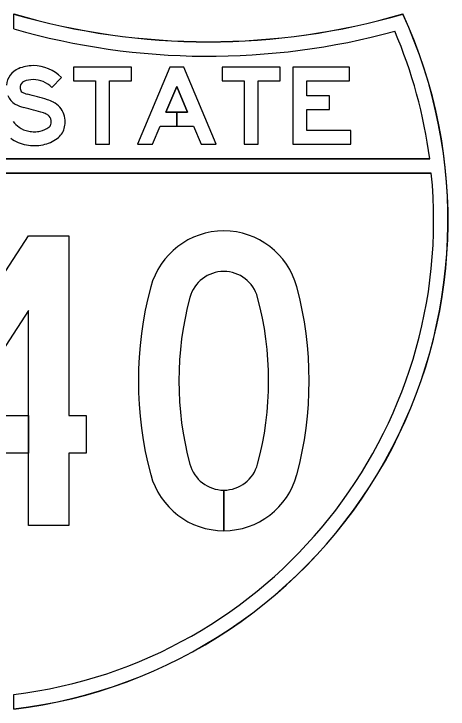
# Model space of a CAD drawing. Extents: x 2149961 to 2150220, y 145114 to 145240.
# Drawn here: x 2150093.695 to 2150095.57, y 145154.554 to 145157.554 of the extents above; entities that cross this region are included whole.
import ezdxf

# ---------------------------------------------------------------- set-up
doc = ezdxf.new("R2010")
doc.units = 0
for name, color, linetype in [('GSBWFILL', 7, 'Continuous'), ('GSCOLORFILL', 7, 'Continuous'), ('GSOUTLINE', 7, 'Continuous')]:
    doc.layers.add(name, color=color, linetype=linetype)

msp = doc.modelspace()

# ---------------------------------------------------------------- linework, layer by layer
at = {"layer": 'GSBWFILL'}
for p, q in [((2150094.6015, 145155.3236), (2150094.6015, 145155.4986)), ((2150094.6016, 145155.4986), (2150094.6016, 145155.3236))]:
    msp.add_line(p, q, dxfattribs=at)
for points in [[(2150093.6953, 145157.4887), (2150093.6953, 145157.5538)], [(2150093.9013, 145157.2787), (2150093.8584, 145157.2367)], [(2150091.8998, 145156.9288), (2150095.4907, 145156.9288)], [(2150095.4978, 145156.8663), (2150091.8927, 145156.8663)], [(2150093.6953, 145154.5538), (2150093.6953, 145154.6167)]]:
    msp.add_lwpolyline(points, dxfattribs=at)
for points in [[(2150093.9524, 145157.2646), (2150094.0474, 145157.2646), (2150094.0474, 145156.9913), (2150094.1074, 145156.9913), (2150094.1074, 145157.2646), (2150094.2024, 145157.2646), (2150094.2024, 145157.3246), (2150093.9524, 145157.3246)], [(2150094.4453, 145157.1296), (2150094.3985, 145157.1296), (2150094.3985, 145157.0696), (2150094.4705, 145157.0696), (2150094.5034, 145156.9913), (2150094.5685, 145156.9913), (2150094.4285, 145157.3246), (2150094.3685, 145157.3246), (2150094.2285, 145156.9913), (2150094.2935, 145156.9913), (2150094.3264, 145157.0696), (2150094.3985, 145157.0696), (2150094.3985, 145157.1296), (2150094.3516, 145157.1296), (2150094.3985, 145157.2411)], [(2150094.5945, 145157.2646), (2150094.6895, 145157.2646), (2150094.6895, 145156.9913), (2150094.7495, 145156.9913), (2150094.7495, 145157.2646), (2150094.8445, 145157.2646), (2150094.8445, 145157.3246), (2150094.5945, 145157.3246)], [(2150095.1498, 145157.0513), (2150094.9598, 145157.0513), (2150094.9598, 145157.1409), (2150095.0582, 145157.1409), (2150095.0582, 145157.2009), (2150094.9598, 145157.2009), (2150094.9598, 145157.2646), (2150095.1448, 145157.2646), (2150095.1448, 145157.3246), (2150094.8998, 145157.3246), (2150094.8998, 145156.9913), (2150095.1498, 145156.9913)], [(2150093.2327, 145155.6588), (2150093.2327, 145155.7875), (2150093.7577, 145156.5954), (2150093.9327, 145156.5954), (2150093.9327, 145155.8213), (2150094.0077, 145155.8213), (2150094.0077, 145155.6588), (2150093.9327, 145155.6588), (2150093.9327, 145155.3454), (2150093.7577, 145155.3454), (2150093.7577, 145156.2743), (2150093.4634, 145155.8213), (2150093.7577, 145155.8213), (2150093.7577, 145155.6588)]]:
    msp.add_lwpolyline(points, close=True, dxfattribs=at)
for centre, radius, start, end in [((2150094.5351, 145160.4338), 3, 253.7429, 286.2578), ((2150093.4452, 145156.664), 2.125, 276.7572, 24.7531), ((2150094.5351, 145160.4338), 3.0625, 254.0836, 285.2357), ((2150093.4452, 145156.664), 2.0625, 7.3752, 23.2733), ((2150093.4452, 145156.664), 2.0625, 276.963, 5.6277)]:
    msp.add_arc(centre, radius, start, end, dxfattribs=at)
for centre, major_axis, ratio, start_param, end_param in [((2150093.7496, 145157.2374), (0, 0.0872), 0.999999, 0.407095, 1.468557), ((2150093.7781, 145157.1712), (0, 0.1592), 0.999999, 0, 0.407095), ((2150093.7781, 145157.158), (0, 0.1725), 0.999999, 5.487912, 6.283185), ((2150093.7496, 145157.2374), (0, 0.0272), 0.999999, 0.407095, 1.468557), ((2150093.7781, 145157.1712), (0, 0.0992), 0.999999, 0, 0.407095), ((2150093.7781, 145157.158), (0, 0.1125), 0.999999, 5.487912, 6.283185), ((2150093.7577, 145157.2366), (0, 0.0353), 0.999999, 1.468557, 1.941238), ((2150093.7383, 145157.229), (0, 0.0145), 0.999999, 1.941238, 2.621157), ((2150093.7383, 145157.229), (0, 0.0745), 0.999999, 1.941238, 2.621157), ((2150093.7728, 145157.2891), (0, 0.0838), 0.999999, 2.621157, 2.899109), ((2150093.3642, 145155.6372), (0, 1.618), 0.999999, 5.984666, 6.040702), ((2150093.7728, 145157.2891), (0, 0.1438), 0.999999, 2.621157, 2.899109), ((2150093.793, 145157.0307), (0, 0.16), 0.999999, 5.812135, 5.984666), ((2150093.8252, 145157.094), (0, 0.0889), 0.999999, 5.402773, 5.812135), ((2150093.3642, 145155.6372), (0, 1.558), 0.999999, 5.984666, 6.040702), ((2150093.8169, 145157.0871), (0, 0.0997), 0.999999, 4.712389, 5.402773), ((2150093.793, 145157.0307), (0, 0.1), 0.999999, 5.812135, 5.984666), ((2150093.8252, 145157.094), (0, 0.0289), 0.999999, 5.402773, 5.812135), ((2150093.8169, 145157.0871), (0, 0.0397), 0.999999, 4.712389, 5.402773), ((2150093.8223, 145157.2021), (0, 0.1722), 0.999999, 2.283243, 2.489697), ((2150093.8335, 145157.0829), (0, 0.0225), 0.999999, 3.771092, 4.424361), ((2150093.8193, 145157.0871), (0, 0.0373), 0.999999, 4.424361, 4.712389), ((2150093.8193, 145157.0871), (0, 0.0973), 0.999999, 4.424361, 4.712389), ((2150093.774, 145157.1388), (0, 0.0925), 0.999999, 2.489697, 2.979885), ((2150093.7841, 145157.2006), (0, 0.1552), 0.999999, 2.979885, 3.141593), ((2150093.7841, 145157.168), (0, 0.1226), 0.999999, 3.141593, 3.34483), ((2150093.7891, 145157.1439), (0, 0.098), 0.999999, 3.34483, 3.771092), ((2150093.8335, 145157.0829), (0, 0.0825), 0.999999, 3.771092, 4.424361), ((2150093.774, 145157.1388), (0, 0.1525), 0.999999, 2.489697, 2.979885), ((2150093.7891, 145157.1439), (0, 0.158), 0.999999, 3.34483, 3.771092), ((2150093.7841, 145157.2006), (0, 0.2152), 0.999999, 2.979885, 3.141593), ((2150093.7841, 145157.168), (0, 0.1826), 0.999999, 3.141593, 3.34483), ((2150094.6015, 145156.2908), (0, 0.3265), 0.999996, 4.97458, 7.59179), ((2150094.6015, 145156.2908), (0, 0.1515), 0.999996, 4.97458, 7.59179), ((2150095.7952, 145155.9704), (0, 1.5625), 0.999996, 1.308605, 1.832988), ((2150093.4078, 145155.9704), (0, 1.5625), 0.999996, 4.450198, 4.97458), ((2150095.7952, 145155.9704), (0, 1.3875), 0.999996, 1.308605, 1.832988), ((2150093.4078, 145155.9704), (0, 1.3875), 0.999996, 4.450198, 4.97458), ((2150094.6015, 145155.6501), (0, 0.1515), 0.999996, 1.832988, 3.141593), ((2150094.6015, 145155.6501), (0, 0.1515), 0.999996, 3.142005, 4.450198), ((2150094.6015, 145155.6501), (0, 0.3265), 0.999996, 1.832988, 3.141593), ((2150094.6015, 145155.6501), (0, 0.3265), 0.999996, 3.141784, 4.450198)]:
    msp.add_ellipse(centre, major_axis=major_axis, ratio=ratio, start_param=start_param, end_param=end_param, dxfattribs=at)
at = {"layer": 'GSCOLORFILL'}
for p, q in [((2150094.6015, 145155.3236), (2150094.6015, 145155.4986)), ((2150094.6016, 145155.4986), (2150094.6016, 145155.3236))]:
    msp.add_line(p, q, dxfattribs=at)
for points in [[(2150093.6953, 145157.4887), (2150093.6953, 145157.5538)], [(2150093.9013, 145157.2787), (2150093.8584, 145157.2367)], [(2150095.4907, 145156.9288), (2150091.8998, 145156.9288)], [(2150091.8998, 145156.9288), (2150095.4907, 145156.9288)], [(2150091.8927, 145156.8663), (2150095.4978, 145156.8663)], [(2150095.4978, 145156.8663), (2150091.8927, 145156.8663)], [(2150093.6953, 145154.5538), (2150093.6953, 145154.6167)], [(2150093.6953, 145154.5538), (2150093.6953, 145154.5544)]]:
    msp.add_lwpolyline(points, dxfattribs=at)
for points in [[(2150093.9524, 145157.2646), (2150094.0474, 145157.2646), (2150094.0474, 145156.9913), (2150094.1074, 145156.9913), (2150094.1074, 145157.2646), (2150094.2024, 145157.2646), (2150094.2024, 145157.3246), (2150093.9524, 145157.3246)], [(2150094.4453, 145157.1296), (2150094.3985, 145157.1296), (2150094.3985, 145157.0696), (2150094.4705, 145157.0696), (2150094.5034, 145156.9913), (2150094.5685, 145156.9913), (2150094.4285, 145157.3246), (2150094.3685, 145157.3246), (2150094.2285, 145156.9913), (2150094.2935, 145156.9913), (2150094.3264, 145157.0696), (2150094.3985, 145157.0696), (2150094.3985, 145157.1296), (2150094.3516, 145157.1296), (2150094.3985, 145157.2411)], [(2150094.5945, 145157.2646), (2150094.6895, 145157.2646), (2150094.6895, 145156.9913), (2150094.7495, 145156.9913), (2150094.7495, 145157.2646), (2150094.8445, 145157.2646), (2150094.8445, 145157.3246), (2150094.5945, 145157.3246)], [(2150095.1498, 145157.0513), (2150094.9598, 145157.0513), (2150094.9598, 145157.1409), (2150095.0582, 145157.1409), (2150095.0582, 145157.2009), (2150094.9598, 145157.2009), (2150094.9598, 145157.2646), (2150095.1448, 145157.2646), (2150095.1448, 145157.3246), (2150094.8998, 145157.3246), (2150094.8998, 145156.9913), (2150095.1498, 145156.9913)], [(2150093.2327, 145155.6588), (2150093.2327, 145155.7875), (2150093.7577, 145156.5954), (2150093.9327, 145156.5954), (2150093.9327, 145155.8213), (2150094.0077, 145155.8213), (2150094.0077, 145155.6588), (2150093.9327, 145155.6588), (2150093.9327, 145155.3454), (2150093.7577, 145155.3454), (2150093.7577, 145156.2743), (2150093.4634, 145155.8213), (2150093.7577, 145155.8213), (2150093.7577, 145155.6588)]]:
    msp.add_lwpolyline(points, close=True, dxfattribs=at)
for centre, radius, start, end in [((2150094.5351, 145160.4338), 3, 253.7422, 286.2578), ((2150094.5351, 145160.4338), 3.0006, 253.7459, 286.2469), ((2150094.5351, 145160.4338), 3, 253.7429, 286.2578), ((2150093.4452, 145156.664), 2.125, 276.7572, 24.7531), ((2150093.4452, 145156.664), 2.125, 276.7572, 24.7531), ((2150093.4452, 145156.664), 2.1243, 276.7593, 24.7378), ((2150094.5351, 145160.4338), 3.0625, 254.0829, 285.2357), ((2150094.5351, 145160.4338), 3.0625, 254.0836, 285.2357), ((2150093.4452, 145156.664), 2.0625, 7.3752, 23.2733), ((2150093.4452, 145156.664), 2.0625, 7.3752, 23.2733), ((2150093.4452, 145156.664), 2.0625, 276.9621, 5.6277), ((2150093.4452, 145156.664), 2.0625, 276.963, 5.6277)]:
    msp.add_arc(centre, radius, start, end, dxfattribs=at)
for centre, major_axis, ratio, start_param, end_param in [((2150093.7496, 145157.2374), (0, 0.0872), 0.999999, 0.407095, 1.468557), ((2150093.7781, 145157.1712), (0, 0.1592), 0.999999, 0, 0.407095), ((2150093.7781, 145157.158), (0, 0.1725), 0.999999, 5.487912, 6.283185), ((2150093.7496, 145157.2374), (0, 0.0272), 0.999999, 0.407095, 1.468557), ((2150093.7781, 145157.1712), (0, 0.0992), 0.999999, 0, 0.407095), ((2150093.7781, 145157.158), (0, 0.1125), 0.999999, 5.487912, 6.283185), ((2150093.7577, 145157.2366), (0, 0.0353), 0.999999, 1.468557, 1.941238), ((2150093.7383, 145157.229), (0, 0.0145), 0.999999, 1.941238, 2.621157), ((2150093.7383, 145157.229), (0, 0.0745), 0.999999, 1.941238, 2.621157), ((2150093.7728, 145157.2891), (0, 0.0838), 0.999999, 2.621157, 2.899109), ((2150093.3642, 145155.6372), (0, 1.618), 0.999999, 5.984666, 6.040702), ((2150093.7728, 145157.2891), (0, 0.1438), 0.999999, 2.621157, 2.899109), ((2150093.793, 145157.0307), (0, 0.16), 0.999999, 5.812135, 5.984666), ((2150093.8252, 145157.094), (0, 0.0889), 0.999999, 5.402773, 5.812135), ((2150093.3642, 145155.6372), (0, 1.558), 0.999999, 5.984666, 6.040702), ((2150093.8169, 145157.0871), (0, 0.0997), 0.999999, 4.712389, 5.402773), ((2150093.793, 145157.0307), (0, 0.1), 0.999999, 5.812135, 5.984666), ((2150093.8252, 145157.094), (0, 0.0289), 0.999999, 5.402773, 5.812135), ((2150093.8169, 145157.0871), (0, 0.0397), 0.999999, 4.712389, 5.402773), ((2150093.8223, 145157.2021), (0, 0.1722), 0.999999, 2.283243, 2.489697), ((2150093.8335, 145157.0829), (0, 0.0225), 0.999999, 3.771092, 4.424361), ((2150093.8193, 145157.0871), (0, 0.0373), 0.999999, 4.424361, 4.712389), ((2150093.8193, 145157.0871), (0, 0.0973), 0.999999, 4.424361, 4.712389), ((2150093.774, 145157.1388), (0, 0.0925), 0.999999, 2.489697, 2.979885), ((2150093.7841, 145157.2006), (0, 0.1552), 0.999999, 2.979885, 3.141593), ((2150093.7841, 145157.168), (0, 0.1226), 0.999999, 3.141593, 3.34483), ((2150093.7891, 145157.1439), (0, 0.098), 0.999999, 3.34483, 3.771092), ((2150093.8335, 145157.0829), (0, 0.0825), 0.999999, 3.771092, 4.424361), ((2150093.774, 145157.1388), (0, 0.1525), 0.999999, 2.489697, 2.979885), ((2150093.7891, 145157.1439), (0, 0.158), 0.999999, 3.34483, 3.771092), ((2150093.7841, 145157.2006), (0, 0.2152), 0.999999, 2.979885, 3.141593), ((2150093.7841, 145157.168), (0, 0.1826), 0.999999, 3.141593, 3.34483), ((2150094.6015, 145156.2908), (0, 0.3265), 0.999996, 4.97458, 7.59179), ((2150094.6015, 145156.2908), (0, 0.1515), 0.999996, 4.97458, 7.59179), ((2150095.7952, 145155.9704), (0, 1.5625), 0.999996, 1.308605, 1.832988), ((2150093.4078, 145155.9704), (0, 1.5625), 0.999996, 4.450198, 4.97458), ((2150095.7952, 145155.9704), (0, 1.3875), 0.999996, 1.308605, 1.832988), ((2150093.4078, 145155.9704), (0, 1.3875), 0.999996, 4.450198, 4.97458), ((2150094.6015, 145155.6501), (0, 0.1515), 0.999996, 1.832988, 3.141593), ((2150094.6015, 145155.6501), (0, 0.1515), 0.999996, 3.142005, 4.450198), ((2150094.6015, 145155.6501), (0, 0.3265), 0.999996, 1.832988, 3.141593), ((2150094.6015, 145155.6501), (0, 0.3265), 0.999996, 3.141784, 4.450198)]:
    msp.add_ellipse(centre, major_axis=major_axis, ratio=ratio, start_param=start_param, end_param=end_param, dxfattribs=at)
at = {"layer": 'GSOUTLINE'}
for points in [[(2150093.9524, 145157.2646), (2150094.0474, 145157.2646), (2150094.0474, 145156.9913), (2150094.1074, 145156.9913), (2150094.1074, 145157.2646), (2150094.2024, 145157.2646), (2150094.2024, 145157.3246), (2150093.9524, 145157.3246)], [(2150094.3264, 145157.0696), (2150094.4705, 145157.0696), (2150094.5034, 145156.9913), (2150094.5685, 145156.9913), (2150094.4285, 145157.3246), (2150094.3685, 145157.3246), (2150094.2285, 145156.9913), (2150094.2935, 145156.9913)], [(2150094.5945, 145157.2646), (2150094.6895, 145157.2646), (2150094.6895, 145156.9913), (2150094.7495, 145156.9913), (2150094.7495, 145157.2646), (2150094.8445, 145157.2646), (2150094.8445, 145157.3246), (2150094.5945, 145157.3246)], [(2150095.1498, 145157.0513), (2150094.9598, 145157.0513), (2150094.9598, 145157.1409), (2150095.0582, 145157.1409), (2150095.0582, 145157.2009), (2150094.9598, 145157.2009), (2150094.9598, 145157.2646), (2150095.1448, 145157.2646), (2150095.1448, 145157.3246), (2150094.8998, 145157.3246), (2150094.8998, 145156.9913), (2150095.1498, 145156.9913)], [(2150094.4453, 145157.1296), (2150094.3985, 145157.2411), (2150094.3516, 145157.1296)], [(2150093.7577, 145155.3454), (2150093.7577, 145155.6588), (2150093.2327, 145155.6588), (2150093.2327, 145155.7875), (2150093.7577, 145156.5954), (2150093.9327, 145156.5954), (2150093.9327, 145155.8213), (2150094.0077, 145155.8213), (2150094.0077, 145155.6588), (2150093.9327, 145155.6588), (2150093.9327, 145155.3454)], [(2150093.7577, 145156.2743), (2150093.4634, 145155.8213), (2150093.7577, 145155.8213)]]:
    msp.add_lwpolyline(points, close=True, dxfattribs=at)
for points in [[(2150093.9013, 145157.2787), (2150093.8584, 145157.2367)], [(2150095.4907, 145156.9288), (2150091.8998, 145156.9288)], [(2150091.8927, 145156.8663), (2150095.4978, 145156.8663)]]:
    msp.add_lwpolyline(points, dxfattribs=at)
for centre, radius, start, end in [((2150094.5351, 145160.4338), 3, 253.7422, 286.2578), ((2150093.4452, 145156.664), 2.125, 276.7563, 24.7531), ((2150094.5351, 145160.4338), 3.0625, 254.0829, 285.2357), ((2150093.4452, 145156.664), 2.0625, 7.3752, 23.2733), ((2150093.4452, 145156.664), 2.0625, 276.9621, 5.6277)]:
    msp.add_arc(centre, radius, start, end, dxfattribs=at)
for centre, major_axis, ratio, start_param, end_param in [((2150093.7496, 145157.2374), (0, 0.0872), 0.999999, 0.407095, 1.468557), ((2150093.7781, 145157.1712), (0, 0.1592), 0.999999, 0, 0.407095), ((2150093.7781, 145157.158), (0, 0.1725), 0.999999, 5.487912, 6.283185), ((2150093.7496, 145157.2374), (0, 0.0272), 0.999999, 0.407095, 1.468557), ((2150093.7781, 145157.1712), (0, 0.0992), 0.999999, 0, 0.407095), ((2150093.7781, 145157.158), (0, 0.1125), 0.999999, 5.487912, 6.283185), ((2150093.7577, 145157.2366), (0, 0.0353), 0.999999, 1.468557, 1.941238), ((2150093.7383, 145157.229), (0, 0.0145), 0.999999, 1.941238, 2.621157), ((2150093.7383, 145157.229), (0, 0.0745), 0.999999, 1.941238, 2.621157), ((2150093.7728, 145157.2891), (0, 0.0838), 0.999999, 2.621157, 2.899109), ((2150093.3642, 145155.6372), (0, 1.618), 0.999999, 5.984666, 6.040702), ((2150093.7728, 145157.2891), (0, 0.1438), 0.999999, 2.621157, 2.899109), ((2150093.793, 145157.0307), (0, 0.16), 0.999999, 5.812135, 5.984666), ((2150093.8252, 145157.094), (0, 0.0889), 0.999999, 5.402773, 5.812135), ((2150093.3642, 145155.6372), (0, 1.558), 0.999999, 5.984666, 6.040702), ((2150093.8169, 145157.0871), (0, 0.0997), 0.999999, 4.712389, 5.402773), ((2150093.793, 145157.0307), (0, 0.1), 0.999999, 5.812135, 5.984666), ((2150093.8252, 145157.094), (0, 0.0289), 0.999999, 5.402773, 5.812135), ((2150093.8169, 145157.0871), (0, 0.0397), 0.999999, 4.712389, 5.402773), ((2150093.8223, 145157.2021), (0, 0.1722), 0.999999, 2.283243, 2.489697), ((2150093.8335, 145157.0829), (0, 0.0225), 0.999999, 3.771092, 4.424361), ((2150093.8193, 145157.0871), (0, 0.0373), 0.999999, 4.424361, 4.712389), ((2150093.8193, 145157.0871), (0, 0.0973), 0.999999, 4.424361, 4.712389), ((2150093.774, 145157.1388), (0, 0.0925), 0.999999, 2.489697, 2.979885), ((2150093.7841, 145157.2006), (0, 0.1552), 0.999999, 2.979885, 3.141593), ((2150093.7841, 145157.168), (0, 0.1226), 0.999999, 3.141593, 3.34483), ((2150093.7891, 145157.1439), (0, 0.098), 0.999999, 3.34483, 3.771092), ((2150093.8335, 145157.0829), (0, 0.0825), 0.999999, 3.771092, 4.424361), ((2150093.774, 145157.1388), (0, 0.1525), 0.999999, 2.489697, 2.979885), ((2150093.7891, 145157.1439), (0, 0.158), 0.999999, 3.34483, 3.771092), ((2150093.7841, 145157.2006), (0, 0.2152), 0.999999, 2.979885, 3.141593), ((2150093.7841, 145157.168), (0, 0.1826), 0.999999, 3.141593, 3.34483), ((2150094.6015, 145156.2908), (0, 0.3265), 0.999996, 4.97458, 7.59179), ((2150094.6015, 145156.2908), (0, 0.1515), 0.999996, 4.97458, 7.59179), ((2150095.7952, 145155.9704), (0, 1.5625), 0.999996, 1.308605, 1.832988), ((2150093.4078, 145155.9704), (0, 1.5625), 0.999996, 4.450198, 4.97458), ((2150095.7952, 145155.9704), (0, 1.3875), 0.999996, 1.308605, 1.832988), ((2150093.4078, 145155.9704), (0, 1.3875), 0.999996, 4.450198, 4.97458), ((2150094.6015, 145155.6501), (0, 0.1515), 0.999996, 1.832988, 4.450198), ((2150094.6015, 145155.6501), (0, 0.3265), 0.999996, 1.832988, 4.450198)]:
    msp.add_ellipse(centre, major_axis=major_axis, ratio=ratio, start_param=start_param, end_param=end_param, dxfattribs=at)

doc.saveas('drawing.dxf')
